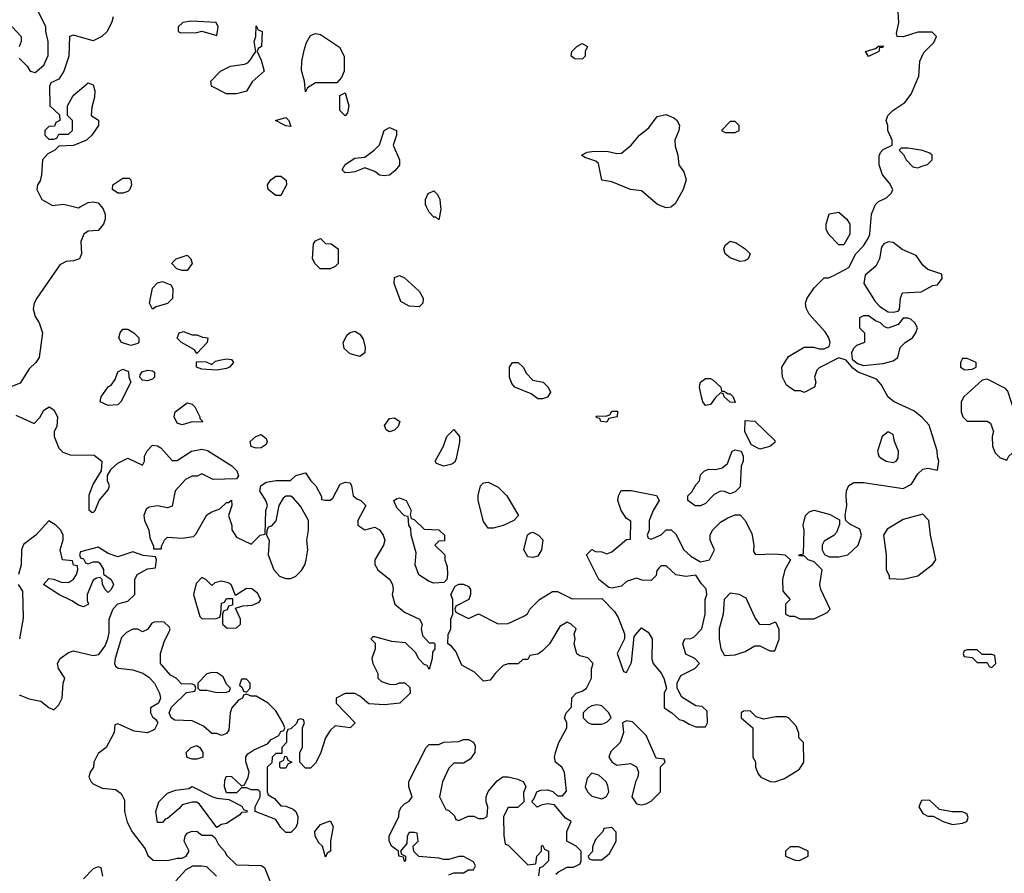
# Model space of a CAD drawing. Header units: inches. Extents: x 2380053 to 2584298, y 380219 to 546618.
# Tile 403 of 656: x 2541712 to 2545700, y 427300 to 430758. Entities that reach past the tile are written whole.
import ezdxf

# ---------------------------------------------------------------- set-up
doc = ezdxf.new("R2010")
doc.units = ezdxf.units.IN
doc.header["$MEASUREMENT"] = 0
doc.layers.add('C5442', color=7, linetype='Continuous')
doc.layers.add('C5443', color=7, linetype='Continuous')

msp = doc.modelspace()

# ---------------------------------------------------------------- linework, layer by layer
at = {"layer": 'C5442', "color": 2, "elevation": 38}
for points in [[(2542043.1, 430000), (2542050.7, 429990.7), (2542058.8, 429970), (2542058.8, 429950), (2542051, 429930), (2542030, 429904), (2541990, 429902), (2541972, 429890), (2541959.6, 429860.4), (2541962.8, 429810), (2541954.8, 429790), (2541930, 429780.9), (2541900.7, 429779.3), (2541874.4, 429765.6), (2541781, 429630), (2541771, 429610), (2541766.4, 429586.4), (2541775.3, 429555.3), (2541791, 429530), (2541804.7, 429490), (2541791, 429390), (2541778, 429370), (2541750, 429344), (2541713.8, 429286.2), (2541670, 429268)], [(2541934, 430000), (2541950, 429996), (2541957.3, 430000)], [(2543417, 430000), (2543418, 429990), (2543410, 429948), (2543398, 429958), (2543390, 429958), (2543370, 429978), (2543359.9, 430000)], [(2543883.1, 427296.9), (2543894.6, 427305.4), (2543930, 427324.7), (2543955.3, 427324.7), (2543982, 427338), (2543986, 427350), (2543986, 427390), (2543966, 427410), (2543928, 427430), (2543928, 427470), (2543946, 427510), (2543923.1, 427523.1), (2543878, 427578), (2543850, 427582), (2543823.6, 427576.4), (2543808, 427568), (2543786, 427590), (2543796.4, 427603.6), (2543806, 427630), (2543823.1, 427636.9), (2543850, 427638), (2543871.2, 427631.1), (2543890, 427614), (2543910, 427614), (2543927.3, 427632.7), (2543918, 427710), (2543908, 427730), (2543882, 427750), (2543878, 427770), (2543882, 427790), (2543895.3, 427830), (2543928, 427890), (2543928, 427910), (2543918, 427930), (2543926, 427950), (2543947.3, 427972.7), (2543948.4, 428011.6), (2543966, 428030), (2543990, 428038), (2544008, 428050), (2544028, 428090), (2544028.4, 428128.4), (2544035.3, 428150), (2544013.6, 428173.6), (2543981.2, 428181.2), (2543969.1, 428189.1), (2543958, 428230), (2543962, 428250), (2543958, 428270), (2543966, 428290), (2543946, 428310), (2543930, 428318), (2543899.6, 428300.4), (2543858, 428230), (2543830, 428202), (2543810, 428188), (2543778, 428182), (2543770, 428166), (2543750, 428166), (2543731.6, 428148.4), (2543690, 428148.7), (2543670, 428142), (2543638, 428110), (2543618, 428082), (2543590, 428078), (2543554.6, 428114.6), (2543503.1, 428143.1), (2543478, 428198), (2543460.4, 428220.4), (2543446, 428230), (2543447.3, 428267.3), (2543458, 428290), (2543458, 428330), (2543466, 428350), (2543466, 428410), (2543458, 428430), (2543476.4, 428463.6), (2543490, 428472), (2543510, 428471.3), (2543530, 428462), (2543538, 428450), (2543538, 428430), (2543530.9, 428409.1), (2543478, 428382), (2543474, 428370), (2543478, 428358), (2543530, 428332), (2543570, 428351.3), (2543650, 428311.3), (2543690, 428312), (2543756.4, 428343.6), (2543768.4, 428351.6), (2543778, 428370), (2543818, 428410), (2543870, 428442), (2543890, 428442), (2543950, 428412), (2544070, 428414), (2544121, 428361), (2544136, 428336), (2544162, 428270), (2544162, 428250), (2544132, 428190), (2544158, 428118), (2544170, 428114), (2544190, 428154), (2544200.4, 428259.6), (2544230, 428294), (2544256.9, 428276.9), (2544274, 428250), (2544272.7, 428167.3), (2544278, 428150), (2544310.7, 428110.7), (2544321, 428090), (2544332, 428050), (2544322, 428030), (2544322, 427970), (2544354, 427950), (2544383.6, 427923.6), (2544399.6, 427919.6), (2544423.6, 427903.6), (2544450, 427894), (2544490, 427894), (2544498, 427910), (2544496.4, 427956.4), (2544476.4, 427976.4), (2544450, 427978), (2544393.6, 428013.6), (2544375.3, 428050), (2544375.3, 428070), (2544390, 428102), (2544446, 428130), (2544466, 428150), (2544446, 428170), (2544410, 428188), (2544398, 428230), (2544406, 428250), (2544430, 428251.3), (2544443.1, 428256.9), (2544475.3, 428290), (2544489, 428350), (2544489, 428410), (2544495.3, 428430), (2544492.5, 428452.5), (2544472.9, 428472.9), (2544450, 428508), (2544410, 428502), (2544370, 428509), (2544330, 428546), (2544310, 428546), (2544302, 428538), (2544292.7, 428527.3), (2544290, 428506), (2544270, 428486), (2544232.7, 428487.3), (2544210, 428495.3), (2544170, 428482), (2544150, 428464), (2544110, 428455.3), (2544098, 428458), (2544058, 428490), (2544008, 428590), (2544028.7, 428611.3), (2544043.6, 428603.6), (2544070, 428602), (2544090, 428594), (2544110, 428602), (2544170, 428652), (2544186, 428654), (2544187.3, 428727.3), (2544170, 428738), (2544148.7, 428770), (2544135.3, 428810), (2544138, 428830), (2544148.8, 428851.1), (2544188.4, 428851.6), (2544291.2, 428831.1), (2544302, 428810), (2544278, 428770), (2544262, 428730), (2544262, 428690), (2544254, 428670), (2544258, 428658), (2544270, 428654), (2544310, 428672), (2544330, 428692), (2544350, 428692), (2544370, 428674), (2544402, 428610), (2544430, 428584.7), (2544470, 428562), (2544506, 428570), (2544526, 428610), (2544508, 428650), (2544508, 428670), (2544518, 428690), (2544550, 428722), (2544580.2, 428739.8), (2544610, 428752), (2544630, 428752), (2544651, 428730), (2544676.8, 428676.8), (2544686, 428630), (2544683.6, 428603.6), (2544692, 428592), (2544770, 428594.8), (2544810.9, 428590.9), (2544834, 428570), (2544811.3, 428530), (2544802, 428490), (2544803.6, 428443.6), (2544832, 428410), (2544814, 428390), (2544814, 428350), (2544830, 428342), (2544850, 428342), (2544871.6, 428331.6), (2544930, 428331.3), (2544983.1, 428356.9), (2544995.3, 428370), (2544957.2, 428450), (2544953.2, 428470), (2544962, 428530), (2544930, 428562), (2544906, 428570), (2544890, 428586), (2544870, 428586), (2544866, 428590), (2544886, 428594), (2544889.2, 428690), (2544885.2, 428710), (2544895.3, 428750), (2544910, 428764.7), (2544930, 428771.3), (2544994, 428754), (2545032, 428732), (2545032.7, 428712.7), (2545019.8, 428680.2), (2545010, 428668), (2544970, 428646), (2544962, 428630), (2544962, 428610), (2544972, 428592), (2544990, 428582), (2545030, 428582), (2545066, 428590), (2545108, 428630), (2545122, 428670), (2545114.6, 428694.6), (2545074.6, 428714.6), (2545058, 428730), (2545055.3, 428750), (2545062, 428790), (2545059, 428830), (2545061.2, 428850), (2545070, 428871.3), (2545090, 428882.8), (2545130, 428884), (2545290, 428858.8), (2545323.7, 428876.3), (2545350, 428918), (2545370, 428938), (2545390, 428942), (2545430, 428934), (2545435.3, 428970), (2545428.8, 428988.9), (2545428.4, 429011.6), (2545396, 429116), (2545367.2, 429147.2), (2545333.8, 429173.8), (2545254, 429210), (2545230, 429229.4), (2545200.9, 429280.9), (2545182, 429302), (2545108, 429330), (2545086, 429346), (2545059, 429379), (2545030, 429388.7), (2544950, 429348), (2544941, 429339), (2544931.3, 429310), (2544936, 429290), (2544931.3, 429270), (2544890, 429248), (2544874.6, 429254.6), (2544850, 429255.3), (2544818, 429278), (2544802, 429310), (2544799, 429350), (2544825.6, 429394.4), (2544890, 429431.3), (2544928.8, 429431.1), (2544950, 429424.7), (2544970, 429424.7), (2544990, 429434), (2544995.3, 429450), (2544988.7, 429470), (2544974, 429494), (2544910, 429566), (2544898, 429590), (2544895.3, 429610), (2544902, 429630), (2544930, 429672), (2544970, 429712), (2544987.3, 429712.7), (2545010, 429722), (2545070, 429754), (2545098, 429810), (2545130, 429842), (2545150, 429874), (2545155.3, 429890), (2545162, 429970), (2545174, 430000)], [(2544351.2, 430000), (2544350, 429999), (2544330, 429996), (2544320.1, 430000)], [(2541696.8, 429156.8), (2541770, 429122), (2541793.6, 429146.4), (2541810, 429176), (2541832, 429190), (2541850, 429178), (2541864.7, 429150), (2541862, 429110), (2541852, 429090), (2541852, 429070), (2541870, 429022), (2541886.4, 429006.4), (2541916, 428996), (2542014, 428994), (2542044.7, 428970), (2542042, 428930), (2542010, 428878), (2541991.6, 428831.6), (2541992.7, 428772.7), (2542003.6, 428763.6), (2542010, 428762), (2542018, 428770), (2542034, 428810), (2542070, 428854), (2542075.3, 428870), (2542068, 428890), (2542068, 428912), (2542083.1, 428936.9), (2542110, 428962), (2542150, 428982), (2542210, 428954), (2542218, 428970), (2542218, 428990), (2542228.7, 429011.3), (2542250, 429034), (2542270, 429032), (2542283.6, 429023.6), (2542330, 428972), (2542350, 428972), (2542408, 429010), (2542450, 429018.8), (2542473.2, 429013.2), (2542571.1, 428951.1), (2542591.3, 428930), (2542598, 428910), (2542590, 428898), (2542495.3, 428895.3), (2542450, 428918), (2542431, 428909), (2542410, 428908.7), (2542384, 428896), (2542342, 428850), (2542330, 428788), (2542310, 428781.2), (2542270, 428789.4), (2542236.3, 428783.7), (2542224.4, 428775.6), (2542214.9, 428750), (2542217.1, 428730), (2542235.5, 428690), (2542238.8, 428658.8), (2542254, 428626), (2542254, 428614), (2542286, 428614), (2542286, 428626), (2542298, 428650), (2542310, 428662), (2542370, 428657.3), (2542416, 428664), (2542426, 428674), (2542470, 428752), (2542490, 428764.7), (2542523.1, 428776.9), (2542550, 428802), (2542558, 428802), (2542570, 428811.3), (2542571, 428790), (2542558, 428750), (2542571.3, 428708.7), (2542571.3, 428691.3), (2542590, 428662), (2542650, 428634), (2542686, 428670), (2542706, 428674), (2542709.2, 428770), (2542715.3, 428790), (2542709, 428810), (2542684, 428850), (2542688.7, 428870), (2542710, 428884.7), (2542751.1, 428891.1), (2542808.4, 428891.6), (2542830, 428911.3), (2542870, 428922), (2542891.3, 428890), (2542911.3, 428870), (2542934, 428826), (2542934, 428814), (2542950, 428812), (2542970, 428812), (2542980.4, 428819.6), (2543010, 428876), (2543030, 428884.7), (2543050, 428882), (2543056, 428870), (2543062, 428830), (2543076.9, 428816.9), (2543094, 428810), (2543114, 428790), (2543082, 428730), (2543082, 428710), (2543110, 428692), (2543150, 428702), (2543170, 428692), (2543184.7, 428670), (2543191, 428650), (2543186, 428630), (2543151, 428570), (2543151.1, 428551.1), (2543162, 428530), (2543210.7, 428490.7), (2543222, 428470), (2543224.7, 428450), (2543221, 428430), (2543231, 428391), (2543270, 428358), (2543332, 428330), (2543342, 428310), (2543338, 428290), (2543343.6, 428263.6), (2543370, 428234), (2543390, 428234), (2543394, 428230), (2543394, 428210), (2543383.6, 428196.4), (2543382, 428170), (2543370, 428126), (2543362, 428142), (2543350, 428146), (2543329.1, 428169.1), (2543314.6, 428194.6), (2543274, 428234), (2543219, 428239), (2543150, 428258), (2543142, 428258), (2543134, 428250), (2543152, 428232), (2543152, 428210), (2543138, 428170), (2543142, 428150), (2543162, 428110), (2543162, 428090), (2543176.9, 428076.9), (2543210, 428066), (2543235.3, 428064.7), (2543250, 428071.3), (2543271.6, 428071.6), (2543292.7, 428052.7), (2543294, 428030), (2543251.3, 427988.7), (2543190, 427982.7), (2543126.8, 427986.8), (2543090, 428018), (2543070, 428028), (2543030, 428028), (2542994, 428010), (2542994, 427990), (2543070.8, 427909.2), (2543050, 427889), (2542990, 427898), (2542970, 427878), (2542951.1, 427848.9), (2542930, 427786), (2542910, 427746), (2542890, 427726), (2542870, 427726), (2542846, 427750), (2542846, 427790), (2542858, 427810), (2542858, 427890), (2542866, 427910), (2542862, 427922), (2542850, 427926), (2542838, 427922), (2542832.7, 427907.3), (2542810, 427886), (2542798, 427882), (2542792.7, 427867.3), (2542792, 427830), (2542774, 427810), (2542774, 427786), (2542750, 427786), (2542734, 427770), (2542732.7, 427747.3), (2542714, 427730), (2542714, 427630), (2542718, 427618), (2542743.6, 427603.6), (2542770, 427574), (2542790, 427572), (2542819.8, 427559.8), (2542830.9, 427550.9), (2542838, 427530), (2542836.9, 427503.1), (2542830, 427486), (2542810, 427466), (2542790, 427466), (2542770, 427486), (2542750, 427518), (2542666, 427550), (2542666, 427570), (2542686, 427610), (2542686, 427630), (2542678, 427638), (2542650, 427638), (2542630, 427646), (2542610, 427646), (2542590, 427626), (2542550, 427626), (2542542, 427650), (2542543.1, 427676.9), (2542550, 427694), (2542570, 427692), (2542610, 427654), (2542622, 427658), (2542638, 427690), (2542642, 427710), (2542628.4, 427751.6), (2542628.4, 427771.6), (2542636.4, 427783.6), (2542660.2, 427799.8), (2542715.3, 427824.7), (2542730, 427842), (2542762, 427858), (2542770, 427874), (2542782, 427878), (2542786, 427890), (2542778, 427910), (2542750, 427958), (2542718, 427990), (2542670, 428018), (2542650, 428018), (2542630, 428026), (2542618, 428022), (2542614, 428010), (2542598, 428002), (2542571.3, 427970), (2542564.7, 427950), (2542559.6, 427880.4), (2542550, 427866), (2542530, 427858), (2542510, 427866), (2542490, 427866), (2542456.4, 427896.4), (2542410, 427918), (2542340.4, 427920.4), (2542326, 427930), (2542318, 427950), (2542327.3, 427972.7), (2542387.3, 428032.7), (2542422, 428038), (2542426, 428050), (2542422, 428062), (2542410, 428066), (2542367.3, 428067.3), (2542346, 428090), (2542323.1, 428103.1), (2542282, 428150), (2542282, 428190), (2542298, 428242), (2542319, 428281), (2542322, 428290), (2542318, 428298), (2542297.2, 428317.2), (2542260.7, 428319.3), (2542246.8, 428313.2), (2542230, 428288), (2542210, 428278), (2542190, 428288.7), (2542170, 428289), (2542144.5, 428275.5), (2542124, 428256), (2542098.8, 428170), (2542096, 428150), (2542099.6, 428139.6), (2542110.8, 428130.8), (2542170, 428124), (2542210.8, 428110.8), (2542234.8, 428094.8), (2542258, 428070), (2542278, 428030), (2542282, 428010), (2542274, 427990), (2542242, 427970), (2542242, 427950), (2542250, 427934), (2542263.6, 427923.6), (2542272, 427910), (2542258, 427882), (2542230, 427869), (2542175.3, 427875.3), (2542110, 427906), (2542098, 427902), (2542094, 427870), (2542062, 427810), (2542030, 427786), (2542012, 427750), (2542011.3, 427730), (2541998, 427710), (2541992, 427690), (2542002, 427670), (2542010, 427662), (2542045.4, 427645.4), (2542099.6, 427639.6), (2542123.6, 427623.6), (2542136.9, 427596.9), (2542136, 427550), (2542147.1, 427507.1), (2542167.5, 427467.5), (2542219.8, 427399.8), (2542231.6, 427371.6), (2542252.7, 427352.7), (2542310, 427352), (2542350, 427362), (2542370, 427362), (2542386, 427370), (2542398, 427390), (2542378, 427430), (2542382, 427450), (2542390, 427462), (2542406, 427470), (2542430, 427471.3), (2542450, 427454), (2542490, 427454), (2542503.6, 427443.6), (2542516.9, 427416.9), (2542542, 427390), (2542551.6, 427371.6), (2542590, 427334), (2542690, 427332), (2542703.6, 427323.6), (2542724.7, 427270)], [(2541710, 428022.8), (2541750, 428006.8), (2541798, 427998), (2541830, 427972), (2541850, 427962), (2541870, 427982), (2541884, 428010), (2541888.7, 428070), (2541895.3, 428090), (2541869.3, 428129.3), (2541865.2, 428150), (2541875.3, 428170), (2541910, 428194.8), (2541930, 428200.7), (2542010, 428182.8), (2542033.2, 428186.8), (2542058, 428222), (2542069, 428250), (2542074.6, 428274.6), (2542074, 428330), (2542090, 428372), (2542110, 428392), (2542150, 428402), (2542178, 428430), (2542178, 428490), (2542188, 428510), (2542230, 428534), (2542262, 428538), (2542266, 428570), (2542262, 428582), (2542212.7, 428587.3), (2542170, 428602), (2542110, 428582), (2542070, 428595.3), (2542030, 428622), (2541958, 428602), (2541954, 428590), (2541958, 428578), (2541970, 428574), (2541978, 428558), (2541990, 428554), (2542010, 428562), (2542030, 428562), (2542036.9, 428556.9), (2542051.1, 428531.1), (2542052, 428512), (2542082, 428490), (2542091.3, 428470), (2542082, 428450), (2542070, 428438), (2542058, 428450), (2542048, 428470), (2542046, 428490), (2542038, 428498), (2542023.6, 428496.4), (2542010, 428488), (2541984.7, 428430), (2541985.4, 428405.4), (2541991.3, 428390), (2541970, 428379), (2541950, 428386), (2541923.7, 428403.7), (2541870, 428429.2), (2541808, 428470), (2541830, 428494), (2541850, 428492), (2541879.6, 428479.6), (2541910, 428478), (2541930, 428492), (2541942, 428510), (2541948, 428530), (2541946, 428546), (2541930, 428548), (2541926, 428566), (2541886, 428570), (2541875.3, 428610), (2541888.4, 428651.6), (2541888.7, 428670), (2541878, 428690), (2541858, 428710), (2541830, 428728), (2541778, 428670), (2541727.9, 428632.1), (2541718.8, 428610), (2541717.3, 428550), (2541707.7, 428510)], [(2541706, 428470), (2541723.6, 428443.6), (2541726.4, 428333.6), (2541710.8, 428250)], [(2543450, 427294), (2543470, 427302), (2543510, 427302), (2543530, 427314), (2543550, 427314), (2543558, 427330), (2543550, 427346), (2543510, 427368), (2543490, 427368), (2543450, 427355.3), (2543430, 427355.3), (2543410, 427362), (2543328.7, 427368.7), (2543308, 427388), (2543306, 427410), (2543326, 427430), (2543322, 427462), (2543310, 427466), (2543290, 427466), (2543282, 427450), (2543279.6, 427420.4), (2543254, 427390), (2543258, 427378), (2543274, 427370), (2543274, 427350), (2543270, 427348), (2543266, 427366), (2543248, 427370), (2543246, 427390), (2543218, 427410), (2543208.4, 427431.6), (2543208, 427450), (2543248, 427530), (2543248.4, 427551.6), (2543258, 427570), (2543270, 427582), (2543290, 427592), (2543302, 427610), (2543288, 427650), (2543288.4, 427671.6), (2543358, 427810), (2543370, 427822), (2543410, 427822), (2543430, 427832), (2543490, 427834), (2543510, 427842), (2543530, 427842), (2543550, 427832), (2543556.9, 427816.9), (2543556, 427790), (2543536.9, 427763.1), (2543510, 427746), (2543470, 427746), (2543450, 427726), (2543424.7, 427670), (2543412, 427610), (2543438, 427558), (2543450, 427554), (2543472.7, 427532.7), (2543478, 427518), (2543490, 427514), (2543528.7, 427531.3), (2543551.2, 427531.1), (2543570, 427522), (2543590, 427522), (2543606, 427530), (2543608.7, 427570), (2543602, 427590), (2543602, 427610), (2543609, 427631), (2543645.6, 427674.4), (2543669.3, 427690.7), (2543690, 427691.3), (2543730, 427682), (2543752, 427670), (2543762, 427650), (2543752.7, 427627.3), (2543754, 427590), (2543730, 427566), (2543690, 427566), (2543672, 427530), (2543672.7, 427452.7), (2543678, 427418), (2543690, 427414), (2543770, 427334), (2543802, 427338), (2543806, 427370), (2543826, 427390), (2543826, 427410), (2543830, 427414), (2543838, 427398), (2543854, 427390), (2543854, 427350), (2543830, 427326), (2543818, 427322), (2543814, 427290)], [(2542048.7, 427288.7), (2542042, 427322), (2542030, 427326), (2542010, 427318), (2541970, 427278)], [(2542509.1, 427289.1), (2542470, 427326), (2542448.4, 427328.4), (2542411.6, 427328.4), (2542385.4, 427314.6), (2542344.7, 427270)]]:
    msp.add_lwpolyline(points, dxfattribs=at)
at = {"layer": 'C5442', "color": 2}
for points, elevation in [([(2545030, 429846), (2544988, 429890), (2544978, 429910), (2544978, 429930), (2544990, 429972), (2545030, 429978), (2545062, 429950), (2545074, 429930), (2545074, 429890), (2545050, 429846)], 38), ([(2542970, 429749), (2542929.2, 429749.2), (2542908.9, 429768.9), (2542898, 429790), (2542902, 429850), (2542910, 429862), (2542930, 429872), (2542950, 429852), (2542974, 429850), (2543002, 429830), (2543002, 429770), (2542990, 429758)], 38), ([(2544630, 429779), (2544590, 429793.2), (2544569.3, 429810), (2544563.7, 429830), (2544570, 429844.7), (2544590, 429861), (2544614, 429854), (2544650.6, 429830.6), (2544671.3, 429810), (2544662, 429790), (2544650, 429782)], 38), ([(2545230, 429859), (2545212, 429850), (2545202.8, 429837.2), (2545194, 429790), (2545179.8, 429760.2), (2545136, 429724), (2545130.8, 429690), (2545177, 429617), (2545195.8, 429595.8), (2545230, 429575.5), (2545250, 429573.4), (2545270, 429578), (2545275.5, 429584.5), (2545279.6, 429630), (2545287.8, 429652.2), (2545363.8, 429656.2), (2545410, 429681), (2545430, 429684.7), (2545448, 429710), (2545447.3, 429727.3), (2545390, 429746), (2545370, 429764.5), (2545342.9, 429802.9), (2545286.8, 429826.8), (2545250, 429855.3)], 38), ([(2542370, 429742), (2542349.1, 429749.1), (2542328.7, 429770), (2542330, 429774), (2542346, 429790), (2542390, 429804.7), (2542404.7, 429790), (2542410.6, 429770), (2542390, 429742)], 38), ([(2543330, 429595.3), (2543290, 429598), (2543256.4, 429616.4), (2543228.7, 429690), (2543230, 429714), (2543250, 429722), (2543270, 429712), (2543330, 429658), (2543346, 429630), (2543344.7, 429610)], 38), ([(2542250, 429586), (2542238, 429610), (2542250, 429671.3), (2542270, 429692), (2542290, 429698), (2542323.6, 429683.6), (2542332, 429670), (2542330.9, 429629.1), (2542310.9, 429609.1), (2542264.7, 429595.3)], 38), ([(2545150, 429558), (2545130, 429558), (2545114, 429550), (2545114, 429510), (2545134, 429490), (2545134, 429450), (2545102, 429438), (2545090, 429428), (2545081, 429410), (2545083.6, 429383.6), (2545105.4, 429365.4), (2545130, 429358), (2545210, 429366), (2545250, 429376), (2545268.7, 429390), (2545278, 429430), (2545298, 429450), (2545328, 429470), (2545342, 429490), (2545348.7, 429510), (2545338, 429530), (2545323.1, 429543.1), (2545310, 429548.7), (2545290, 429548.7), (2545270, 429524), (2545230, 429508.7), (2545214.6, 429514.6), (2545198, 429530), (2545178, 429538)], 38), ([(2542162, 429438), (2542124, 429450), (2542114, 429470), (2542119, 429490), (2542130, 429504.7), (2542150, 429504.7), (2542174, 429490), (2542194, 429470), (2542194, 429450), (2542190, 429446)], 38), ([(2542410, 429482), (2542430, 429482), (2542452.7, 429472.7), (2542474, 429470), (2542472, 429450), (2542430, 429406), (2542420.4, 429420.4), (2542368, 429450), (2542350, 429468), (2542358, 429490), (2542375.3, 429495.3)], 38), ([(2543090, 429394), (2543050, 429404), (2543025.6, 429425.6), (2543022, 429450), (2543038, 429482), (2543050, 429491.3), (2543070, 429496), (2543090, 429484.7), (2543103.5, 429463.5), (2543110.8, 429430), (2543110, 429408.7)], 38), ([(2542510, 429339), (2542450, 429342), (2542428.7, 429350), (2542428, 429370), (2542430, 429374), (2542467.3, 429372.7), (2542490, 429362), (2542505.6, 429374.4), (2542521.2, 429378.8), (2542550, 429384.7), (2542570, 429382), (2542578, 429370), (2542562, 429350), (2542550, 429345.2)], 38), ([(2543810, 429222), (2543783.1, 429243.1), (2543718, 429270), (2543704.7, 429284.7), (2543695.3, 429310), (2543695.3, 429350), (2543708, 429370), (2543731.3, 429370), (2543750.6, 429350.6), (2543764.5, 429324.5), (2543790, 429298), (2543832, 429290), (2543852, 429270), (2543862, 429250), (2543850, 429228.7), (2543830, 429222)], 38), ([(2545550, 429386), (2545530, 429386), (2545522, 429370), (2545522, 429350), (2545539.6, 429339.6), (2545570, 429342), (2545586, 429350), (2545586, 429370)], 38), ([(2542070, 429195.3), (2542038, 429210), (2542042, 429230), (2542070, 429271.3), (2542082, 429278), (2542099, 429301), (2542110, 429332), (2542130, 429342), (2542152.7, 429332.7), (2542154, 429310), (2542162, 429290), (2542122, 429210), (2542110, 429198)], 38), ([(2542230, 429295.3), (2542210, 429298), (2542198, 429310), (2542200.4, 429319.6), (2542208, 429332), (2542230, 429338), (2542250, 429336), (2542258, 429330), (2542258, 429310), (2542250, 429302)], 38), ([(2544554, 429254), (2544566, 429254), (2544582, 429242), (2544590, 429242), (2544602, 429230), (2544610, 429208), (2544590, 429208.7), (2544566, 429230), (2544562, 429242), (2544550, 429246), (2544530, 429228), (2544510, 429199), (2544490, 429195.3), (2544479, 429210), (2544473.2, 429230), (2544465.2, 429270), (2544469, 429290), (2544490, 429304.7), (2544510, 429304.7), (2544519.8, 429299.8), (2544552, 429270)], 38), ([(2545630, 429302), (2545610, 429298), (2545536, 429230), (2545524.7, 429210), (2545524.7, 429170), (2545532, 429150), (2545550, 429132), (2545630, 429132), (2545643.6, 429123.6), (2545656, 429090), (2545651.3, 429070), (2545652, 429030), (2545663.6, 429003.6), (2545683.6, 428983.6), (2545710, 428974), (2545718, 428990), (2545745.6, 429014.4), (2545759.5, 429040.5), (2545778, 429118), (2545741.2, 429170), (2545714, 429254), (2545704.7, 429264.7)], 38), ([(2542450, 429128), (2542410, 429128.7), (2542370, 429117.2), (2542350, 429124), (2542337.2, 429150), (2542341.2, 429170), (2542390, 429206), (2542410, 429201), (2542421, 429190), (2542442, 429150), (2542442, 429142), (2542454, 429130)], 38), ([(2544090, 429128), (2544066, 429130), (2544062, 429142), (2544050, 429146), (2544047.3, 429152.7), (2544090, 429154), (2544102, 429158), (2544110, 429172), (2544132.7, 429172.7), (2544132, 429150), (2544098, 429142)], 38), ([(2543210, 429089), (2543196.4, 429096.4), (2543190, 429114), (2543210, 429142), (2543230, 429144.7), (2543252, 429130), (2543244.7, 429110), (2543230, 429095.3)], 38), ([(2544710, 429018), (2544676.4, 429036.4), (2544648.8, 429088.9), (2544650, 429134), (2544690, 429131.3), (2544770, 429054), (2544770, 429046), (2544750, 429028.7)], 38), ([(2542670, 429022), (2542649, 429029), (2542646, 429050), (2542668, 429070), (2542690, 429078), (2542710, 429062), (2542714.8, 429050), (2542710, 429038), (2542690, 429024)], 38), ([(2543430, 428949.2), (2543400.2, 428960.2), (2543395.3, 428970), (2543428.7, 429030), (2543442, 429070), (2543470, 429098), (2543494, 429070), (2543493.7, 429046.3), (2543479.6, 428980.4), (2543474, 428966), (2543462, 428958)], 38), ([(2545230, 429088), (2545204.7, 429070), (2545186, 429010), (2545191.3, 428990), (2545201.4, 428981.4), (2545222, 428970), (2545250, 428964.9), (2545262, 428970), (2545270, 428982), (2545272, 429010), (2545255.1, 429050), (2545250, 429078)], 42), ([(2544590, 428838), (2544567.3, 428847.3), (2544550, 428848), (2544525.4, 428834.6), (2544490, 428798), (2544470, 428788.7), (2544448.4, 428788.4), (2544418, 428810), (2544418, 428830), (2544434.6, 428845.4), (2544450, 428874), (2544466, 428890), (2544470, 428914), (2544486, 428930), (2544503.1, 428936.9), (2544530, 428936), (2544557.2, 428942.8), (2544579, 428961), (2544598, 429010), (2544610, 429016), (2544634, 429010), (2544642, 428990), (2544642, 428970), (2544634, 428950), (2544630, 428866), (2544610, 428846)], 38), ([(2543610, 428698), (2543590, 428726), (2543569.2, 428810), (2543569.2, 428830.8), (2543578, 428870), (2543590, 428882), (2543610, 428884.7), (2543650, 428864.7), (2543684.7, 428830), (2543732, 428750), (2543714, 428730), (2543670, 428708.7), (2543630, 428698)], 38), ([(2542810, 428828), (2542790, 428828), (2542779.6, 428820.4), (2542762, 428790), (2542750, 428728.7), (2542730, 428706), (2542718, 428702), (2542712.7, 428687.3), (2542712, 428670), (2542722, 428650), (2542718, 428590), (2542742, 428530), (2542764, 428504), (2542790, 428494.8), (2542810, 428494), (2542830, 428504), (2542853.3, 428526.7), (2542867, 428550), (2542872.7, 428570), (2542879, 428610), (2542875.3, 428650), (2542882, 428690), (2542882, 428730), (2542850, 428788), (2542820.4, 428820.4)], 38), ([(2543390, 428475.3), (2543370, 428482), (2543329.1, 428509.1), (2543314, 428550), (2543318, 428598), (2543298, 428670), (2543296.4, 428696.4), (2543288.7, 428710), (2543286, 428746), (2543270, 428748), (2543240.2, 428780.2), (2543228, 428810), (2543241.2, 428818.8), (2543250, 428821), (2543278, 428810), (2543298, 428770), (2543294, 428754), (2543298, 428738), (2543310, 428734), (2543350, 428694), (2543410, 428692), (2543432, 428670), (2543432.7, 428647.3), (2543410, 428646), (2543394, 428630), (2543434, 428590), (2543434, 428570), (2543443.6, 428543.6), (2543444.7, 428510), (2543442, 428490), (2543430, 428478)], 38), ([(2545370, 428755.3), (2545290, 428734), (2545225.5, 428694.5), (2545210.7, 428670), (2545222, 428590), (2545222, 428530), (2545234, 428506), (2545234, 428494), (2545290, 428491.3), (2545350, 428504.7), (2545409.1, 428550.9), (2545422, 428570), (2545401.2, 428670), (2545394, 428730)], 38), ([(2543790, 428579), (2543770, 428582), (2543754, 428610), (2543768.4, 428671.6), (2543780.4, 428679.6), (2543790, 428682), (2543814, 428670), (2543831.2, 428651.1), (2543826, 428610), (2543810, 428585.2)], 38), ([(2542450, 428498), (2542426.4, 428473.6), (2542416, 428430), (2542441, 428341), (2542451.6, 428331.6), (2542507.3, 428332.7), (2542522, 428338), (2542527.3, 428352.7), (2542530, 428394), (2542542, 428398), (2542550, 428414), (2542574, 428414), (2542574, 428386), (2542558, 428382), (2542552.7, 428367.3), (2542538, 428362), (2542534, 428350), (2542534, 428310), (2542552.7, 428292.7), (2542590, 428294), (2542606, 428310), (2542606, 428330), (2542586, 428374), (2542616.4, 428383.6), (2542653.6, 428386.4), (2542682, 428398), (2542688.7, 428410), (2542675.5, 428435.5), (2542652.9, 428452.9), (2542630, 428454), (2542586, 428426), (2542568, 428470), (2542556.5, 428476.5), (2542530, 428484), (2542502.8, 428477.2), (2542490, 428466), (2542466, 428490)], 38), ([(2544590, 428435.3), (2544564.7, 428410), (2544561, 428350), (2544544.7, 428290), (2544544.7, 428250), (2544552, 428210), (2544565.4, 428185.4), (2544570, 428182), (2544610, 428184.7), (2544650, 428198), (2544690, 428222), (2544710, 428222), (2544750, 428202), (2544770, 428202), (2544788.4, 428248.4), (2544788.4, 428288.4), (2544775.3, 428315.3), (2544770, 428318), (2544747.3, 428307.3), (2544710, 428308), (2544690, 428338), (2544654.6, 428414.6), (2544626, 428430)], 38), ([(2545590, 428206), (2545550, 428206), (2545538, 428202), (2545534, 428190), (2545538, 428178), (2545570, 428174), (2545590, 428154), (2545630, 428154), (2545638, 428138), (2545650, 428134), (2545666, 428150), (2545662, 428182), (2545650, 428186), (2545610, 428186)], 38), ([(2542490, 428114), (2542470, 428108), (2542434, 428070), (2542434, 428050), (2542442, 428042), (2542470, 428042), (2542510, 428032), (2542550, 428034), (2542562, 428038), (2542566, 428050), (2542550, 428066), (2542536.5, 428096.5), (2542512.5, 428112.5)], 38), ([(2542630, 428086), (2542610, 428086), (2542602, 428062), (2542612.7, 428052.7), (2542618, 428038), (2542630, 428034), (2542646, 428050), (2542646, 428070)], 38), ([(2544050, 427982), (2544030, 427978), (2544014, 427970), (2543994, 427950), (2543994, 427930), (2544014, 427910), (2544030, 427904.7), (2544070, 427904.7), (2544090, 427912), (2544108, 427930), (2544098, 427950), (2544070, 427978)], 38), ([(2544670, 427958), (2544643.6, 427956.4), (2544634, 427950), (2544634, 427930), (2544682, 427890), (2544682, 427770), (2544691.6, 427751.6), (2544692, 427730), (2544703.6, 427703.6), (2544714, 427690), (2544751.6, 427671.6), (2544770, 427671.3), (2544810, 427684.7), (2544870, 427722), (2544888, 427750), (2544886, 427830), (2544868.4, 427848.4), (2544867.3, 427867.3), (2544856.4, 427896.4), (2544826, 427930), (2544814.6, 427934.6), (2544774.6, 427934.6), (2544724, 427924), (2544694.6, 427934.6)], 38), ([(2544170, 427918), (2544154, 427910), (2544158, 427870), (2544144.7, 427830), (2544106.8, 427793.2), (2544098, 427770), (2544111, 427751), (2544130, 427738), (2544185.4, 427745.4), (2544210, 427732), (2544218, 427710), (2544216, 427690), (2544206, 427670), (2544192, 427610), (2544210, 427582), (2544230, 427578), (2544250, 427582), (2544270, 427592), (2544308, 427630), (2544308, 427732), (2544326, 427750), (2544322, 427762), (2544290, 427766), (2544250, 427858), (2544193.6, 427913.6)], 38), ([(2542410, 427762), (2542390, 427768.7), (2542386, 427790), (2542406, 427810), (2542430, 427818), (2542442, 427810), (2542454, 427790), (2542454, 427770), (2542450, 427768.7), (2542430, 427762)], 38), ([(2542770, 427726), (2542766, 427730), (2542766, 427750), (2542782, 427758), (2542786, 427774), (2542792.7, 427772.7), (2542798, 427758), (2542814, 427750), (2542798, 427742), (2542790, 427726)], 38), ([(2544030, 427706), (2544010, 427686), (2544002, 427650), (2544012, 427630), (2544030, 427612), (2544070, 427602), (2544088.4, 427611.6), (2544098, 427630), (2544094.6, 427654.6), (2544088, 427670), (2544058, 427698)], 38), ([(2542510, 427486), (2542440.4, 427580.4), (2542430, 427588), (2542410, 427588), (2542370, 427578), (2542358, 427562), (2542310, 427522), (2542301, 427519), (2542290, 427506), (2542270, 427506), (2542264, 427550), (2542275.3, 427590), (2542310, 427624.7), (2542343.1, 427636.9), (2542396.4, 427643.6), (2542410, 427651.3), (2542490, 427611.3), (2542510, 427604.7), (2542559.6, 427599.6), (2542611.6, 427571.6), (2542618, 427558), (2542632.7, 427552.7), (2542631.6, 427548.4), (2542610, 427546), (2542603.6, 427536.4), (2542550, 427502), (2542530, 427498)], 38), ([(2545396.4, 427596.4), (2545364.7, 427595.3), (2545354, 427570), (2545370, 427542), (2545390, 427532), (2545412, 427532), (2545452, 427510), (2545490, 427497.3), (2545530, 427502.8), (2545548, 427510), (2545554, 427526), (2545550, 427538), (2545543.1, 427543.1), (2545528.8, 427548.9), (2545489, 427549), (2545438, 427558)], 38), ([(2542950, 427366), (2542938, 427410), (2542923.2, 427423.2), (2542908.7, 427450), (2542908, 427470), (2542930, 427498), (2542970, 427512), (2542982, 427490), (2542971, 427430), (2542971.3, 427390), (2542958, 427382)], 38), ([(2544110, 427486), (2544078, 427482), (2544074, 427470), (2544043.6, 427436.4), (2544032.7, 427407.3), (2544032, 427388), (2544014, 427370), (2544018, 427358), (2544030, 427354), (2544070, 427354), (2544100.4, 427379.6), (2544128, 427430), (2544127.3, 427467.3)], 38), ([(2544867.3, 427407.3), (2544832.7, 427407.3), (2544814, 427390), (2544814, 427370), (2544852.7, 427352.7), (2544870, 427352), (2544890, 427362), (2544906, 427370), (2544906, 427390)], 38)]:
    msp.add_lwpolyline(points, close=True, dxfattribs=dict(at, elevation=elevation))
at = {"layer": 'C5443', "color": 2, "elevation": 38}
for points in [[(2541710, 430602), (2541742, 430570), (2541754, 430550), (2541775.3, 430544.7), (2541810, 430574), (2541827.3, 430612.7), (2541828, 430670), (2541818, 430710), (2541818, 430730), (2541788, 430790)], [(2545174, 430000), (2545178, 430010), (2545190, 430022), (2545223.1, 430036.9), (2545243.1, 430056.9), (2545248.7, 430070), (2545235.5, 430095.5), (2545206.6, 430130), (2545193.2, 430170), (2545193.6, 430206.4), (2545199, 430221), (2545210, 430232), (2545246, 430250), (2545246, 430270), (2545228.8, 430308.9), (2545228.7, 430330), (2545222, 430350), (2545228.7, 430370), (2545248.7, 430390), (2545297.5, 430422.5), (2545323.2, 430456.8), (2545353.2, 430530), (2545358, 430590), (2545374.6, 430625.4), (2545414.6, 430665.4), (2545426, 430690), (2545407.3, 430707.3), (2545390, 430708), (2545350, 430708), (2545290, 430688.7), (2545266, 430690), (2545263.1, 430703.1), (2545272.7, 430747.3), (2545269.5, 430789.5)], [(2542091, 430770), (2542084.7, 430750), (2542066, 430710), (2542044.7, 430690), (2542010, 430673.2), (2541930, 430695.3), (2541914, 430690), (2541911, 430610), (2541890.7, 430549.3), (2541870, 430518), (2541838, 430502), (2541832.7, 430487.3), (2541834, 430410), (2541872.7, 430372.7), (2541874, 430350), (2541858, 430342), (2541852.7, 430327.3), (2541830, 430326), (2541814, 430310), (2541814, 430290), (2541830, 430274), (2541850, 430274), (2541862, 430278), (2541870, 430294), (2541910, 430294), (2541926, 430310), (2541926, 430350), (2541906, 430370), (2541906, 430410), (2541928.9, 430451.1), (2541990, 430502), (2542010, 430494), (2542016, 430470), (2542015.3, 430444.7), (2542003.6, 430403.6), (2542002, 430370), (2542030.9, 430350.9), (2542031, 430330), (2542004.7, 430290), (2541982, 430270), (2541930, 430248.7), (2541870, 430246), (2541854, 430230), (2541825.4, 430214.6), (2541804.7, 430190), (2541801, 430130), (2541794.4, 430105.6), (2541784.7, 430090), (2541782, 430070), (2541802, 430030), (2541845.4, 430005.4), (2541890, 430011), (2541934, 430000)], [(2541682, 430730), (2541718, 430690), (2541718, 430670), (2541710, 430648)], [(2544320.1, 430000), (2544295.3, 430010), (2544230, 430065.2), (2544186, 430070), (2544110, 430102), (2544070, 430108), (2544056, 430176), (2544045.2, 430185.2), (2544000.4, 430200.4), (2543988, 430210), (2544010, 430222), (2544030, 430224.7), (2544090, 430226), (2544130, 430216), (2544150, 430218), (2544188.7, 430250), (2544222, 430290), (2544260.2, 430319.8), (2544294, 430366), (2544330, 430374), (2544361.1, 430361.1), (2544374.8, 430350), (2544384, 430330), (2544382, 430310), (2544366, 430270), (2544366.4, 430246.4), (2544378, 430210), (2544382, 430170), (2544402, 430142), (2544410.8, 430110), (2544398.8, 430070), (2544367.1, 430012.9), (2544351.2, 430000)], [(2543359.9, 430000), (2543355.3, 430010), (2543355.3, 430030), (2543366.3, 430053.7), (2543390, 430064.7), (2543404.7, 430050), (2543414, 430030), (2543417, 430000)], [(2541957.3, 430000), (2541990, 430018), (2542010, 430021), (2542030, 430016), (2542043.1, 430000)]]:
    msp.add_lwpolyline(points, dxfattribs=at)
at = {"layer": 'C5443', "color": 2}
for points, elevation in [([(2542407.1, 430752.9), (2542372.7, 430747.3), (2542354, 430730), (2542354, 430710), (2542364.7, 430704.7), (2542430, 430706), (2542450, 430712), (2542510, 430694), (2542515.3, 430730), (2542507.3, 430747.3)], 42), ([(2542550, 430458), (2542488.9, 430488.9), (2542486, 430510), (2542526, 430550), (2542566, 430570), (2542622, 430578), (2542636, 430584), (2542645.6, 430594.4), (2542668, 430630), (2542662, 430670), (2542668, 430690), (2542670, 430734), (2542678, 430718), (2542694, 430710), (2542691.3, 430650), (2542678, 430642), (2542674, 430630), (2542690, 430594), (2542702, 430550), (2542653.7, 430506.3), (2542630, 430469.3), (2542590, 430458)], 38), ([(2542870, 430466), (2542865.2, 430510), (2542852.9, 430552.9), (2542855.1, 430590), (2542864.8, 430635.2), (2542873.6, 430666.4), (2542890, 430694), (2542910, 430702), (2542930, 430698), (2543007.1, 430647.1), (2543026, 430610), (2543026, 430550), (2543015.3, 430524.7), (2542996.9, 430503.1), (2542910, 430502), (2542878, 430482)], 38), ([(2543990, 430598), (2543960.4, 430600.4), (2543946, 430610), (2543948.7, 430630), (2543968.7, 430650), (2543990, 430662), (2544011.3, 430650), (2544002, 430630), (2544002, 430610)], 38), ([(2545150, 430609), (2545138, 430630), (2545178, 430642), (2545190, 430651.3), (2545211.6, 430651.6), (2545206, 430646), (2545194, 430646), (2545192, 430630)], 38), ([(2543030, 430368.7), (2543008.7, 430390), (2543009, 430451), (2543030, 430462), (2543044.7, 430410), (2543039.6, 430380.4)], 38), ([(2542810, 430326), (2542790, 430328), (2542748, 430350), (2542790, 430362), (2542802, 430350)], 38), ([(2544610, 430346), (2544590, 430346), (2544554, 430310), (2544570, 430302), (2544610, 430302), (2544626, 430310), (2544626, 430330)], 42), ([(2543190, 430125.2), (2543170, 430129.2), (2543150, 430144), (2543110, 430158), (2543070, 430142), (2543050, 430139), (2543030, 430138), (2543018, 430150), (2543030, 430171.3), (2543070, 430198), (2543110, 430202), (2543148, 430230), (2543168.9, 430251.1), (2543188.7, 430310), (2543210, 430321), (2543238, 430310), (2543238, 430290), (2543224.7, 430250), (2543251, 430190), (2543250, 430168.7), (2543233.2, 430146.8), (2543210, 430129.2)], 38), ([(2545310, 430238), (2545282, 430238), (2545274, 430230), (2545292, 430212), (2545302, 430190), (2545330, 430162), (2545350, 430158), (2545370, 430166), (2545388.8, 430171.1), (2545408, 430190), (2545408, 430210), (2545398, 430218), (2545368.4, 430228.4)], 38), ([(2542110, 430055.3), (2542088, 430070), (2542088.7, 430090), (2542130, 430116), (2542156, 430116), (2542162, 430110), (2542164.7, 430090), (2542158, 430070), (2542150, 430062), (2542130, 430055.3)], 38), ([(2542750, 430046), (2542718, 430070), (2542715.3, 430090), (2542728.7, 430110), (2542750, 430124.7), (2542770, 430124.7), (2542791.3, 430108.7), (2542792, 430090), (2542770, 430046)], 38)]:
    msp.add_lwpolyline(points, close=True, dxfattribs=dict(at, elevation=elevation))

doc.saveas('drawing.dxf')
